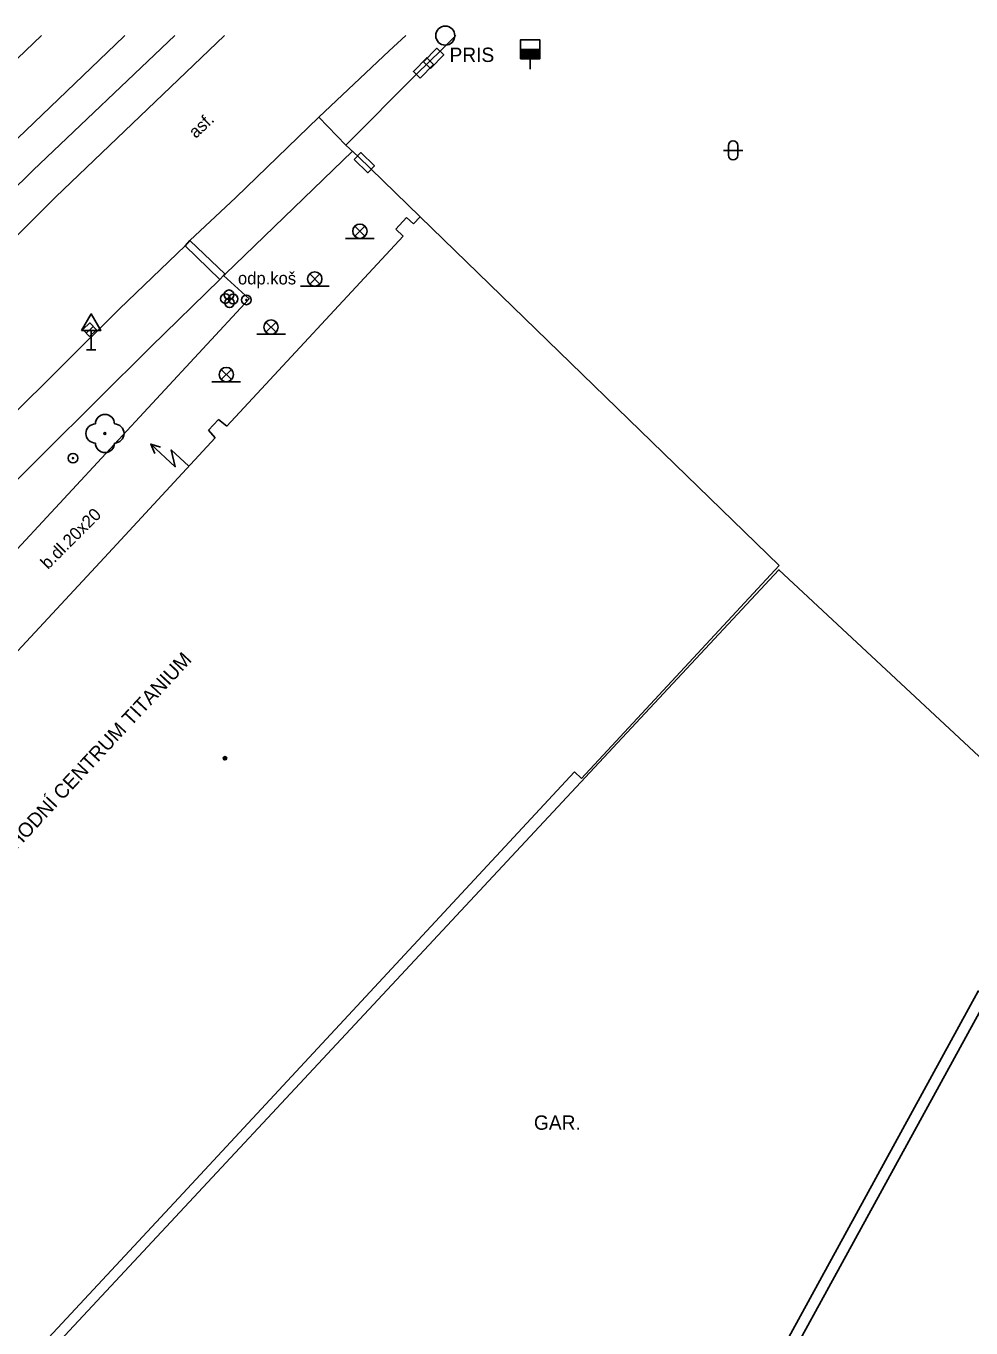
# Model space of a CAD drawing. Extents: x -598932 to -598196, y -1162207 to -1161504.
# Drawn here: x -598354.2 to -598304.8, y -1161572.8 to -1161504.7 of the extents above; entities that cross this region are included whole.
import ezdxf

# ---------------------------------------------------------------- set-up
doc = ezdxf.new("R2010")
doc.units = 0
for name, color, linetype in [('Level 22', 7, 'Continuous'), ('Level 24', 7, 'Continuous'), ('Level 25', 7, 'Continuous'), ('Level 27', 7, 'Continuous'), ('Level 28', 7, 'Continuous'), ('Level 33', 7, 'Continuous'), ('Level 34', 7, 'Continuous'), ('Level 36', 7, 'Continuous'), ('Level 39', 7, 'Continuous'), ('specificka linie pasportu komunikaci', 7, 'Continuous'), ('TM - budovy zdene_ betonove - VP', 7, 'Continuous'), ('TM - chodniky - VP', 7, 'Continuous'), ('TM - komunikace - VP', 7, 'Continuous'), ('TM - MHD - osa koleji', 7, 'Continuous'), ('TM - plot zdeny_ ohradni zed - VP', 7, 'Continuous'), ('TM - popis objektu', 7, 'Continuous'), ('TM - popis povrchu', 7, 'Continuous'), ('TM - poznamka', 7, 'Continuous'), ('TM - rozhrani ploch obecne - VN', 7, 'Continuous'), ('TM - rozhrani ploch obecne - VP', 7, 'Continuous')]:
    doc.layers.add(name, color=color, linetype=linetype)

msp = doc.modelspace()

# ---------------------------------------------------------------- linework, layer by layer
at = {"layer": 'Level 22'}
msp.add_circle((-598350.12, -1161526.01), 0.05, dxfattribs=at)
for centre, start, end in [((-598350.12, -1161525.51), 0, 180), ((-598350.62, -1161526.01), 90, 270), ((-598349.62, -1161526.01), 270, 90), ((-598350.12, -1161526.51), 180, 0)]:
    msp.add_arc(centre, 0.5, start, end, dxfattribs=at)
at = {"layer": 'Level 24'}
for points in [[(-598333.09, -1161506.912), (-598332.392, -1161506.197), (-598332.75, -1161505.848), (-598333.448, -1161506.563)], [(-598333.622, -1161507.412), (-598332.921, -1161506.698), (-598333.278, -1161506.348), (-598333.979, -1161507.062)], [(-598337.084, -1161511.675), (-598336.362, -1161512.366), (-598336.016, -1161512.005), (-598336.738, -1161511.314)]]:
    msp.add_lwpolyline(points, close=True, dxfattribs=at)
at = {"layer": 'Level 25'}
for centre, radius in [((-598342.72, -1161519.02), 0.25), ((-598342.72, -1161519.02), 0.0303), ((-598351.79, -1161527.3), 0.25), ((-598351.79, -1161527.3), 0.0303)]:
    msp.add_circle(centre, radius, dxfattribs=at)
at = {"layer": 'Level 27'}
msp.add_line((-598351.102, -1161520.752), (-598350.738, -1161520.408), dxfattribs=at)
msp.add_lwpolyline([(-598350.93, -1161520.933), (-598350.567, -1161520.59), (-598350.91, -1161520.227), (-598351.273, -1161520.57)], close=True, dxfattribs=at)
msp.add_circle((-598332.31, -1161505.19), 0.5, dxfattribs=at)
at = {"layer": 'Level 28'}
for p, q in [((-598328.37, -1161505.91), (-598327.37, -1161505.91)), ((-598328.37, -1161505.96), (-598327.37, -1161505.96)), ((-598328.37, -1161506.01), (-598327.37, -1161506.01)), ((-598328.37, -1161506.06), (-598327.37, -1161506.06)), ((-598328.37, -1161506.11), (-598327.37, -1161506.11)), ((-598328.37, -1161506.16), (-598327.37, -1161506.16)), ((-598328.37, -1161506.21), (-598327.37, -1161506.21)), ((-598328.37, -1161506.26), (-598327.37, -1161506.26)), ((-598328.37, -1161506.31), (-598327.37, -1161506.31)), ((-598328.37, -1161506.36), (-598327.37, -1161506.36)), ((-598327.87, -1161506.41), (-598327.87, -1161506.94))]:
    msp.add_line(p, q, dxfattribs=at)
msp.add_lwpolyline([(-598328.37, -1161506.41), (-598327.37, -1161506.41), (-598327.37, -1161505.41), (-598328.37, -1161505.41)], close=True, dxfattribs=at)
for centre in [(-598343.82, -1161518.95), (-598343.63, -1161518.75), (-598343.41, -1161518.97), (-598343.6, -1161519.17)]:
    msp.add_circle(centre, 0.25, dxfattribs=at)
at = {"layer": 'Level 33'}
for p, q in [((-598337.045, -1161515.69), (-598336.515, -1161515.16)), ((-598337.045, -1161515.16), (-598336.515, -1161515.69)), ((-598337.53, -1161515.8), (-598336.03, -1161515.8)), ((-598339.405, -1161518.19), (-598338.875, -1161517.66)), ((-598339.405, -1161517.66), (-598338.875, -1161518.19)), ((-598339.89, -1161518.3), (-598338.39, -1161518.3)), ((-598341.695, -1161520.71), (-598341.165, -1161520.18)), ((-598341.695, -1161520.18), (-598341.165, -1161520.71)), ((-598342.18, -1161520.82), (-598340.68, -1161520.82)), ((-598344.035, -1161523.19), (-598343.505, -1161522.66)), ((-598344.035, -1161522.66), (-598343.505, -1161523.19)), ((-598344.52, -1161523.3), (-598343.02, -1161523.3))]:
    msp.add_line(p, q, dxfattribs=at)
for centre in [(-598336.78, -1161515.425), (-598339.14, -1161517.925), (-598341.43, -1161520.445), (-598343.77, -1161522.925)]:
    msp.add_circle(centre, 0.375, dxfattribs=at)
at = {"layer": 'Level 34'}
for p, q in [((-598350.84, -1161520.622), (-598350.84, -1161521.64)), ((-598351.09, -1161521.64), (-598350.59, -1161521.64))]:
    msp.add_line(p, q, dxfattribs=at)
msp.add_lwpolyline([(-598351.34, -1161520.622), (-598350.34, -1161520.622), (-598350.84, -1161519.756)], close=True, dxfattribs=at)
at = {"layer": 'Level 36'}
for p, q in [((-598317.746, -1161511.196), (-598316.746, -1161511.196)), ((-598317.496, -1161510.946), (-598317.496, -1161511.446)), ((-598316.996, -1161510.946), (-598316.996, -1161511.446))]:
    msp.add_line(p, q, dxfattribs=at)
for points in [[(-598345.73, -1161527.72), (-598346.648, -1161526.871), (-598346.437, -1161527.748), (-598347.721, -1161526.559)], [(-598347.214, -1161526.73), (-598347.721, -1161526.559), (-598347.511, -1161527.052)]]:
    msp.add_lwpolyline(points, dxfattribs=at)
for centre, start, end in [((-598317.246, -1161510.946), 0, 180), ((-598317.246, -1161511.446), 180, 0)]:
    msp.add_arc(centre, 0.25, start, end, dxfattribs=at)
at = {"layer": 'Level 39'}
for radius in [0.09, 0.0398]:
    msp.add_circle((-598343.84, -1161543), radius, dxfattribs=at)
at = {"layer": 'specificka linie pasportu komunikaci'}
msp.add_lwpolyline([(-598343.83, -1161517.67), (-598337.166, -1161511.241)], dxfattribs=at)
at = {"layer": 'TM - budovy zdene_ betonove - VP'}
for points in [[(-598336.87, -1161511.51), (-598333.62, -1161514.67)], [(-598334.89, -1161515.31), (-598334.34, -1161514.71)], [(-598334.34, -1161514.71), (-598333.98, -1161515.04)], [(-598333.98, -1161515.04), (-598333.62, -1161514.67)], [(-598333.62, -1161514.67), (-598314.84, -1161532.91)], [(-598334.51, -1161515.68), (-598334.89, -1161515.31)], [(-598343.74, -1161525.62), (-598334.51, -1161515.68)], [(-598344.7, -1161525.84), (-598344.17, -1161525.27)], [(-598344.17, -1161525.27), (-598343.74, -1161525.62)], [(-598350.15, -1161532.5), (-598344.35, -1161526.23)], [(-598344.35, -1161526.23), (-598344.7, -1161525.84)], [(-598359.94, -1161543.04), (-598350.15, -1161532.5)], [(-598314.84, -1161532.91), (-598325.18, -1161544.06)], [(-598325.54, -1161543.72), (-598346.5, -1161566.26)], [(-598325.18, -1161544.06), (-598325.54, -1161543.72)], [(-598322.3, -1161589.04), (-598303.97, -1161555.59)], [(-598346.5, -1161566.26), (-598370.71, -1161592.25)]]:
    msp.add_lwpolyline(points, dxfattribs=at)
at = {"layer": 'TM - chodniky - VP'}
for points in [[(-598343.91, -1161517.75), (-598342.58, -1161518.97), (-598352.28, -1161529.42), (-598358.95, -1161536.62), (-598362.73, -1161540.65), (-598369.94, -1161548.44), (-598375.93, -1161554.84), (-598380.62, -1161559.93), (-598382.73, -1161557.92), (-598378.06, -1161552.86), (-598372.08, -1161546.4), (-598365.83, -1161539.66), (-598360.81, -1161534.53), (-598353.33, -1161527.06), (-598347.72, -1161521.47), (-598344.1, -1161517.96)], [(-598344.1, -1161517.96), (-598343.91, -1161517.75)]]:
    msp.add_lwpolyline(points, dxfattribs=at)
at = {"layer": 'TM - komunikace - VP'}
for points in [[(-598346.469, -1161505.182), (-598353.87, -1161512.23)], [(-598352.7, -1161513.64), (-598343.865, -1161505.182)], [(-598334.374, -1161505.182), (-598335.24, -1161505.99), (-598338.93, -1161509.46)], [(-598338.93, -1161509.46), (-598343.27, -1161513.66), (-598345.67, -1161515.91)], [(-598374.38, -1161532.95), (-598369.32, -1161527.7), (-598364.22, -1161522.5), (-598359.07, -1161517.34), (-598353.87, -1161512.23)], [(-598371.16, -1161532.31), (-598365.06, -1161526.04), (-598358.9, -1161519.81), (-598352.7, -1161513.64)], [(-598345.67, -1161515.91), (-598345.93, -1161516.19)], [(-598345.93, -1161516.19), (-598349.36, -1161519.49), (-598355.28, -1161525.36), (-598361.91, -1161532.09), (-598365.81, -1161536.13)]]:
    msp.add_lwpolyline(points, dxfattribs=at)
at = {"layer": 'TM - MHD - osa koleji'}
for points in [[(-598357.2, -1161508.78), (-598353.445, -1161505.182)], [(-598355.11, -1161510.97), (-598349.14, -1161505.24), (-598349.078, -1161505.182)]]:
    msp.add_lwpolyline(points, dxfattribs=at)
at = {"layer": 'TM - plot zdeny_ ohradni zed - VP'}
for points in [[(-598332.5, -1161505.93), (-598331.752, -1161505.182)], [(-598336.87, -1161511.51), (-598337.52, -1161510.92), (-598333.81, -1161507.21), (-598332.5, -1161505.93)]]:
    msp.add_lwpolyline(points, dxfattribs=at)
at = {"layer": 'TM - rozhrani ploch obecne - VN'}
msp.add_lwpolyline([(-598299.54, -1161547.41), (-598314.85, -1161533.14), (-598370.08, -1161592.34), (-598341.51, -1161622.95), (-598304.43, -1161555.18), (-598303.97, -1161555.46)], dxfattribs=at)
at = {"layer": 'TM - rozhrani ploch obecne - VP'}
for points in [[(-598337.52, -1161510.92), (-598338.93, -1161509.46)], [(-598345.67, -1161515.91), (-598343.83, -1161517.67), (-598343.91, -1161517.75)], [(-598345.93, -1161516.19), (-598344.1, -1161517.96)]]:
    msp.add_lwpolyline(points, dxfattribs=at)

# ---------------------------------------------------------------- texts
at = {"layer": 'TM - popis objektu'}
for s, p in [('PRIS', (-598332.09, -1161506.57)), ('GAR.', (-598327.67, -1161562.44))]:
    msp.add_text(s, height=0.75, dxfattribs=at).set_placement(p)
msp.add_text('ADMINISTRATIVNĚ OBCHODNÍ CENTRUM TITANIUM', height=0.75, rotation=47.11277, dxfattribs=at).set_placement((-598362.63, -1161556.3))
at = {"layer": 'TM - popis povrchu'}
for s, rotation, p in [('asf.', 43.04093, (-598345.37, -1161510.6)), ('b.dl.20x20', 45, (-598353.1, -1161533.15))]:
    msp.add_text(s, height=0.65, rotation=rotation, dxfattribs=at).set_placement(p)
at = {"layer": 'TM - poznamka'}
msp.add_text('odp.koš', height=0.65, dxfattribs=at).set_placement((-598343.16, -1161518.21))

doc.saveas('drawing.dxf')
